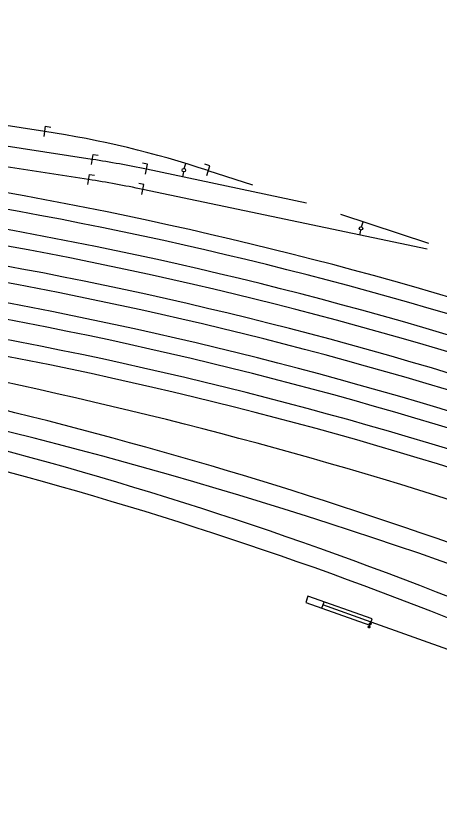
# Model space of a CAD drawing. Extents: x 6540402 to 6566579, y 5525343 to 5532423.
# Drawn here: x 6544239.3 to 6544363.5, y 5526349 to 5526579 of the extents above; entities that cross this region are included whole.
import ezdxf

# ---------------------------------------------------------------- set-up
doc = ezdxf.new("R2010")
doc.units = 0
for name, color, linetype in [('IR_ps_geometria', 7, 'Continuous'), ('T_plan_koziol oporowy', 7, 'Continuous'), ('TOR_PS_OPIS_T-symbole geometrii', 7, 'Continuous'), ('TOR_PS_OPIS_T-ukresy', 7, 'Continuous'), ('TOR_PS_T-tory projektowane', 7, 'Continuous')]:
    doc.layers.add(name, color=color, linetype=linetype)

# ---------------------------------------------------------------- blocks, each defined once
blk = doc.blocks.new('koziol 15+5')
at = {"layer": 'T_plan_koziol oporowy'}
for p, q in [((15, 1), (14.3, 1)), ((15, 1), (15, -1)), ((20, 0), (20, 1)), ((0, 0), (15, 0)), ((15, -1), (14.3, -1))]:
    blk.add_line(p, q, dxfattribs=at)
blk.add_lwpolyline([(20, 1), (0, 1), (0, -1), (20, -1)], close=True, dxfattribs=at)

msp = doc.modelspace()

# ---------------------------------------------------------------- linework, layer by layer
at = {"layer": 'IR_ps_geometria'}
msp.add_lwpolyline([(6544343.11, 5526400.05), (6544343.02, 5526399.82), (6544343.05, 5526399.8), (6544343.08, 5526399.79), (6544343.11, 5526399.77), (6544343.13, 5526399.74), (6544343.15, 5526399.72), (6544343.17, 5526399.69), (6544343.18, 5526399.66), (6544343.19, 5526399.63), (6544343.19, 5526399.59), (6544343.19, 5526399.56), (6544343.19, 5526399.53), (6544343.18, 5526399.5), (6544343.16, 5526399.47), (6544343.15, 5526399.44), (6544343.13, 5526399.41), (6544343.1, 5526399.39), (6544343.08, 5526399.37), (6544343.05, 5526399.36), (6544343.02, 5526399.34), (6544342.99, 5526399.33), (6544342.95, 5526399.33), (6544342.92, 5526399.33), (6544342.89, 5526399.34), (6544342.86, 5526399.34), (6544342.83, 5526399.36), (6544342.8, 5526399.37), (6544342.77, 5526399.39), (6544342.75, 5526399.42), (6544342.73, 5526399.44), (6544342.72, 5526399.47), (6544342.7, 5526399.5), (6544342.7, 5526399.53), (6544342.69, 5526399.57), (6544342.69, 5526399.6), (6544342.7, 5526399.63), (6544342.71, 5526399.66), (6544342.72, 5526399.69), (6544342.73, 5526399.72), (6544342.75, 5526399.75), (6544342.78, 5526399.77), (6544342.8, 5526399.79), (6544342.83, 5526399.81), (6544342.86, 5526399.82), (6544342.89, 5526399.83), (6544342.93, 5526399.83), (6544342.96, 5526399.83), (6544342.99, 5526399.83), (6544343.02, 5526399.82), (6544343.19, 5526400.29), (6544343.16, 5526400.3), (6544343.13, 5526400.32), (6544343.11, 5526400.34), (6544343.08, 5526400.36), (6544343.06, 5526400.39), (6544343.05, 5526400.42), (6544343.03, 5526400.45), (6544343.03, 5526400.48), (6544343.02, 5526400.51), (6544343.02, 5526400.54), (6544343.03, 5526400.58), (6544343.04, 5526400.61), (6544343.05, 5526400.64), (6544343.07, 5526400.67), (6544343.09, 5526400.69), (6544343.11, 5526400.71), (6544343.14, 5526400.73), (6544343.16, 5526400.75), (6544343.19, 5526400.76), (6544343.23, 5526400.77), (6544343.26, 5526400.77), (6544343.29, 5526400.77), (6544343.32, 5526400.77), (6544343.35, 5526400.76), (6544343.38, 5526400.75), (6544343.41, 5526400.73), (6544343.44, 5526400.71), (6544343.46, 5526400.69), (6544343.48, 5526400.66), (6544343.5, 5526400.63), (6544343.51, 5526400.6), (6544343.52, 5526400.57), (6544343.52, 5526400.54), (6544343.52, 5526400.51), (6544343.52, 5526400.47), (6544343.51, 5526400.44), (6544343.5, 5526400.41), (6544343.48, 5526400.38), (6544343.46, 5526400.36), (6544343.43, 5526400.33), (6544343.41, 5526400.31), (6544343.38, 5526400.3), (6544343.35, 5526400.29), (6544343.32, 5526400.28), (6544343.29, 5526400.27), (6544343.25, 5526400.27), (6544343.22, 5526400.28), (6544343.19, 5526400.29)], close=True, dxfattribs=at)
msp.add_lwpolyline([(6544343.11, 5526400.05), (6544343.02, 5526399.82), (6544343.05, 5526399.8), (6544343.08, 5526399.79), (6544343.11, 5526399.77), (6544343.13, 5526399.74), (6544343.15, 5526399.72), (6544343.17, 5526399.69), (6544343.18, 5526399.66), (6544343.19, 5526399.63), (6544343.19, 5526399.59), (6544343.19, 5526399.56), (6544343.19, 5526399.53), (6544343.18, 5526399.5), (6544343.16, 5526399.47), (6544343.15, 5526399.44), (6544343.13, 5526399.41), (6544343.1, 5526399.39), (6544343.08, 5526399.37), (6544343.05, 5526399.36), (6544343.02, 5526399.34), (6544342.99, 5526399.33), (6544342.95, 5526399.33), (6544342.92, 5526399.33), (6544342.89, 5526399.34), (6544342.86, 5526399.34), (6544342.83, 5526399.36), (6544342.8, 5526399.37), (6544342.77, 5526399.39), (6544342.75, 5526399.42), (6544342.73, 5526399.44), (6544342.72, 5526399.47), (6544342.7, 5526399.5), (6544342.7, 5526399.53), (6544342.69, 5526399.57), (6544342.69, 5526399.6), (6544342.7, 5526399.63), (6544342.71, 5526399.66), (6544342.72, 5526399.69), (6544342.73, 5526399.72), (6544342.75, 5526399.75), (6544342.78, 5526399.77), (6544342.8, 5526399.79), (6544342.83, 5526399.81), (6544342.86, 5526399.82), (6544342.89, 5526399.83), (6544342.93, 5526399.83), (6544342.96, 5526399.83), (6544342.99, 5526399.83), (6544343.02, 5526399.82), (6544343.19, 5526400.29), (6544343.16, 5526400.3), (6544343.13, 5526400.32), (6544343.11, 5526400.34), (6544343.08, 5526400.36), (6544343.06, 5526400.39), (6544343.05, 5526400.42), (6544343.03, 5526400.45), (6544343.03, 5526400.48), (6544343.02, 5526400.51), (6544343.02, 5526400.54), (6544343.03, 5526400.58), (6544343.04, 5526400.61), (6544343.05, 5526400.64), (6544343.07, 5526400.67), (6544343.09, 5526400.69), (6544343.11, 5526400.71), (6544343.14, 5526400.73), (6544343.16, 5526400.75), (6544343.19, 5526400.76), (6544343.23, 5526400.77), (6544343.26, 5526400.77), (6544343.29, 5526400.77), (6544343.32, 5526400.77), (6544343.35, 5526400.76), (6544343.38, 5526400.75), (6544343.41, 5526400.73), (6544343.44, 5526400.71), (6544343.46, 5526400.69), (6544343.48, 5526400.66), (6544343.5, 5526400.63), (6544343.51, 5526400.6), (6544343.52, 5526400.57), (6544343.52, 5526400.54), (6544343.52, 5526400.51), (6544343.52, 5526400.47), (6544343.51, 5526400.44), (6544343.5, 5526400.41), (6544343.48, 5526400.38), (6544343.46, 5526400.36), (6544343.43, 5526400.33), (6544343.41, 5526400.31), (6544343.38, 5526400.3), (6544343.35, 5526400.29), (6544343.32, 5526400.28), (6544343.29, 5526400.27), (6544343.25, 5526400.27), (6544343.22, 5526400.28), (6544343.19, 5526400.29)], close=True, dxfattribs=at)
msp.add_lwpolyline([(6544343.11, 5526400.05), (6544343.02, 5526399.82), (6544343.05, 5526399.8), (6544343.08, 5526399.79), (6544343.11, 5526399.77), (6544343.13, 5526399.74), (6544343.15, 5526399.72), (6544343.17, 5526399.69), (6544343.18, 5526399.66), (6544343.19, 5526399.63), (6544343.19, 5526399.59), (6544343.19, 5526399.56), (6544343.19, 5526399.53), (6544343.18, 5526399.5), (6544343.16, 5526399.47), (6544343.15, 5526399.44), (6544343.13, 5526399.41), (6544343.1, 5526399.39), (6544343.08, 5526399.37), (6544343.05, 5526399.36), (6544343.02, 5526399.34), (6544342.99, 5526399.33), (6544342.95, 5526399.33), (6544342.92, 5526399.33), (6544342.89, 5526399.34), (6544342.86, 5526399.34), (6544342.83, 5526399.36), (6544342.8, 5526399.37), (6544342.77, 5526399.39), (6544342.75, 5526399.42), (6544342.73, 5526399.44), (6544342.72, 5526399.47), (6544342.7, 5526399.5), (6544342.7, 5526399.53), (6544342.69, 5526399.57), (6544342.69, 5526399.6), (6544342.7, 5526399.63), (6544342.71, 5526399.66), (6544342.72, 5526399.69), (6544342.73, 5526399.72), (6544342.75, 5526399.75), (6544342.78, 5526399.77), (6544342.8, 5526399.79), (6544342.83, 5526399.81), (6544342.86, 5526399.82), (6544342.89, 5526399.83), (6544342.93, 5526399.83), (6544342.96, 5526399.83), (6544342.99, 5526399.83), (6544343.02, 5526399.82), (6544343.19, 5526400.29), (6544343.16, 5526400.3), (6544343.13, 5526400.32), (6544343.11, 5526400.34), (6544343.08, 5526400.36), (6544343.06, 5526400.39), (6544343.05, 5526400.42), (6544343.03, 5526400.45), (6544343.03, 5526400.48), (6544343.02, 5526400.51), (6544343.02, 5526400.54), (6544343.03, 5526400.58), (6544343.04, 5526400.61), (6544343.05, 5526400.64), (6544343.07, 5526400.67), (6544343.09, 5526400.69), (6544343.11, 5526400.71), (6544343.14, 5526400.73), (6544343.16, 5526400.75), (6544343.19, 5526400.76), (6544343.23, 5526400.77), (6544343.26, 5526400.77), (6544343.29, 5526400.77), (6544343.32, 5526400.77), (6544343.35, 5526400.76), (6544343.38, 5526400.75), (6544343.41, 5526400.73), (6544343.44, 5526400.71), (6544343.46, 5526400.69), (6544343.48, 5526400.66), (6544343.5, 5526400.63), (6544343.51, 5526400.6), (6544343.52, 5526400.57), (6544343.52, 5526400.54), (6544343.52, 5526400.51), (6544343.52, 5526400.47), (6544343.51, 5526400.44), (6544343.5, 5526400.41), (6544343.48, 5526400.38), (6544343.46, 5526400.36), (6544343.43, 5526400.33), (6544343.41, 5526400.31), (6544343.38, 5526400.3), (6544343.35, 5526400.29), (6544343.32, 5526400.28), (6544343.29, 5526400.27), (6544343.25, 5526400.27), (6544343.22, 5526400.28), (6544343.19, 5526400.29)], close=True, dxfattribs=at)
msp.add_lwpolyline([(6544343.11, 5526400.05), (6544343.02, 5526399.82), (6544343.05, 5526399.8), (6544343.08, 5526399.79), (6544343.11, 5526399.77), (6544343.13, 5526399.74), (6544343.15, 5526399.72), (6544343.17, 5526399.69), (6544343.18, 5526399.66), (6544343.19, 5526399.63), (6544343.19, 5526399.59), (6544343.19, 5526399.56), (6544343.19, 5526399.53), (6544343.18, 5526399.5), (6544343.16, 5526399.47), (6544343.15, 5526399.44), (6544343.13, 5526399.41), (6544343.1, 5526399.39), (6544343.08, 5526399.37), (6544343.05, 5526399.36), (6544343.02, 5526399.34), (6544342.99, 5526399.33), (6544342.95, 5526399.33), (6544342.92, 5526399.33), (6544342.89, 5526399.34), (6544342.86, 5526399.34), (6544342.83, 5526399.36), (6544342.8, 5526399.37), (6544342.77, 5526399.39), (6544342.75, 5526399.42), (6544342.73, 5526399.44), (6544342.72, 5526399.47), (6544342.7, 5526399.5), (6544342.7, 5526399.53), (6544342.69, 5526399.57), (6544342.69, 5526399.6), (6544342.7, 5526399.63), (6544342.71, 5526399.66), (6544342.72, 5526399.69), (6544342.73, 5526399.72), (6544342.75, 5526399.75), (6544342.78, 5526399.77), (6544342.8, 5526399.79), (6544342.83, 5526399.81), (6544342.86, 5526399.82), (6544342.89, 5526399.83), (6544342.93, 5526399.83), (6544342.96, 5526399.83), (6544342.99, 5526399.83), (6544343.02, 5526399.82), (6544343.19, 5526400.29), (6544343.16, 5526400.3), (6544343.13, 5526400.32), (6544343.11, 5526400.34), (6544343.08, 5526400.36), (6544343.06, 5526400.39), (6544343.05, 5526400.42), (6544343.03, 5526400.45), (6544343.03, 5526400.48), (6544343.02, 5526400.51), (6544343.02, 5526400.54), (6544343.03, 5526400.58), (6544343.04, 5526400.61), (6544343.05, 5526400.64), (6544343.07, 5526400.67), (6544343.09, 5526400.69), (6544343.11, 5526400.71), (6544343.14, 5526400.73), (6544343.16, 5526400.75), (6544343.19, 5526400.76), (6544343.23, 5526400.77), (6544343.26, 5526400.77), (6544343.29, 5526400.77), (6544343.32, 5526400.77), (6544343.35, 5526400.76), (6544343.38, 5526400.75), (6544343.41, 5526400.73), (6544343.44, 5526400.71), (6544343.46, 5526400.69), (6544343.48, 5526400.66), (6544343.5, 5526400.63), (6544343.51, 5526400.6), (6544343.52, 5526400.57), (6544343.52, 5526400.54), (6544343.52, 5526400.51), (6544343.52, 5526400.47), (6544343.51, 5526400.44), (6544343.5, 5526400.41), (6544343.48, 5526400.38), (6544343.46, 5526400.36), (6544343.43, 5526400.33), (6544343.41, 5526400.31), (6544343.38, 5526400.3), (6544343.35, 5526400.29), (6544343.32, 5526400.28), (6544343.29, 5526400.27), (6544343.25, 5526400.27), (6544343.22, 5526400.28), (6544343.19, 5526400.29)], close=True, dxfattribs=at)
msp.add_lwpolyline([(6544343.11, 5526400.05), (6544343.02, 5526399.82), (6544343.05, 5526399.8), (6544343.08, 5526399.79), (6544343.11, 5526399.77), (6544343.13, 5526399.74), (6544343.15, 5526399.72), (6544343.17, 5526399.69), (6544343.18, 5526399.66), (6544343.19, 5526399.63), (6544343.19, 5526399.59), (6544343.19, 5526399.56), (6544343.19, 5526399.53), (6544343.18, 5526399.5), (6544343.16, 5526399.47), (6544343.15, 5526399.44), (6544343.13, 5526399.41), (6544343.1, 5526399.39), (6544343.08, 5526399.37), (6544343.05, 5526399.36), (6544343.02, 5526399.34), (6544342.99, 5526399.33), (6544342.95, 5526399.33), (6544342.92, 5526399.33), (6544342.89, 5526399.34), (6544342.86, 5526399.34), (6544342.83, 5526399.36), (6544342.8, 5526399.37), (6544342.77, 5526399.39), (6544342.75, 5526399.42), (6544342.73, 5526399.44), (6544342.72, 5526399.47), (6544342.7, 5526399.5), (6544342.7, 5526399.53), (6544342.69, 5526399.57), (6544342.69, 5526399.6), (6544342.7, 5526399.63), (6544342.71, 5526399.66), (6544342.72, 5526399.69), (6544342.73, 5526399.72), (6544342.75, 5526399.75), (6544342.78, 5526399.77), (6544342.8, 5526399.79), (6544342.83, 5526399.81), (6544342.86, 5526399.82), (6544342.89, 5526399.83), (6544342.93, 5526399.83), (6544342.96, 5526399.83), (6544342.99, 5526399.83), (6544343.02, 5526399.82), (6544343.19, 5526400.29), (6544343.16, 5526400.3), (6544343.13, 5526400.32), (6544343.11, 5526400.34), (6544343.08, 5526400.36), (6544343.06, 5526400.39), (6544343.05, 5526400.42), (6544343.03, 5526400.45), (6544343.03, 5526400.48), (6544343.02, 5526400.51), (6544343.02, 5526400.54), (6544343.03, 5526400.58), (6544343.04, 5526400.61), (6544343.05, 5526400.64), (6544343.07, 5526400.67), (6544343.09, 5526400.69), (6544343.11, 5526400.71), (6544343.14, 5526400.73), (6544343.16, 5526400.75), (6544343.19, 5526400.76), (6544343.23, 5526400.77), (6544343.26, 5526400.77), (6544343.29, 5526400.77), (6544343.32, 5526400.77), (6544343.35, 5526400.76), (6544343.38, 5526400.75), (6544343.41, 5526400.73), (6544343.44, 5526400.71), (6544343.46, 5526400.69), (6544343.48, 5526400.66), (6544343.5, 5526400.63), (6544343.51, 5526400.6), (6544343.52, 5526400.57), (6544343.52, 5526400.54), (6544343.52, 5526400.51), (6544343.52, 5526400.47), (6544343.51, 5526400.44), (6544343.5, 5526400.41), (6544343.48, 5526400.38), (6544343.46, 5526400.36), (6544343.43, 5526400.33), (6544343.41, 5526400.31), (6544343.38, 5526400.3), (6544343.35, 5526400.29), (6544343.32, 5526400.28), (6544343.29, 5526400.27), (6544343.25, 5526400.27), (6544343.22, 5526400.28), (6544343.19, 5526400.29)], close=True, dxfattribs=at)
at = {"layer": 'TOR_PS_OPIS_T-symbole geometrii'}
for p, q in [((6544247.63, 5526543.54), (6544248.09, 5526546.51)), ((6544248.09, 5526546.51), (6544249.57, 5526546.28)), ((6544261.54, 5526535.31), (6544262, 5526538.28)), ((6544262, 5526538.28), (6544263.48, 5526538.05)), ((6544277.96, 5526535.36), (6544276.49, 5526535.67)), ((6544277.33, 5526532.43), (6544277.96, 5526535.36)), ((6544296.25, 5526534.92), (6544294.82, 5526535.39)), ((6544295.31, 5526532.07), (6544296.25, 5526534.92)), ((6544260.46, 5526529.41), (6544260.92, 5526532.37)), ((6544260.92, 5526532.37), (6544262.4, 5526532.15)), ((6544276.88, 5526529.46), (6544275.41, 5526529.77)), ((6544276.25, 5526526.52), (6544276.88, 5526529.46))]:
    msp.add_line(p, q, dxfattribs=at)
at = {"layer": 'TOR_PS_OPIS_T-ukresy'}
for p, q in [((6544288.76, 5526534.12), (6544289.2, 5526535.58)), ((6544288.51, 5526533.16), (6544288.2, 5526531.67)), ((6544340.71, 5526517.02), (6544341.21, 5526518.52)), ((6544340.45, 5526516.06), (6544340.14, 5526514.59))]:
    msp.add_line(p, q, dxfattribs=at)
for centre in [(6544288.62, 5526533.64), (6544340.56, 5526516.55)]:
    msp.add_circle(centre, 0.5, dxfattribs=at)
at = {"layer": 'TOR_PS_T-tory projektowane'}
for p, q in [((6544247.86, 5526545.02), (6544029.02, 5526578.97)), ((6544261.77, 5526536.79), (6544011.21, 5526575.66)), ((6544260.69, 5526530.89), (6544060.91, 5526561.88)), ((6544324.58, 5526524), (6544277.64, 5526533.89)), ((6544308.8, 5526529.2), (6544295.78, 5526533.49)), ((6544359.93, 5526510.42), (6544276.56, 5526527.99)), ((6544334.58, 5526520.71), (6544360.41, 5526512.19)), ((6544367.45, 5526392.48), (6544343.52, 5526401.02))]:
    msp.add_line(p, q, dxfattribs=at)
for centre, radius, start, end in [((6544201.87, 5526248.57), 300, 71.7595, 81.1823), ((6544215.78, 5526240.34), 300, 78.0997, 81.1823), ((6544026.29, 5525345.58), 1200, 62.24473, 81.13225), ((6544214.7, 5526234.44), 300, 78.0997, 81.1823), ((6544024.77, 5525341.01), 1200, 62.24473, 81.13225), ((6544022.93, 5525335.43), 1200, 62.24473, 81.13225), ((6544021.41, 5525330.86), 1200, 62.24473, 81.13225), ((6544019.56, 5525325.27), 1200, 62.24473, 81.13225), ((6544018.05, 5525320.7), 1200, 62.24473, 81.13225), ((6544016.2, 5525315.12), 1200, 62.24473, 81.13225), ((6544014.69, 5525310.55), 1200, 62.24473, 81.13225), ((6544012.84, 5525304.97), 1200, 62.24473, 81.13225), ((6544009.48, 5525300.68), 1200, 62.24473, 81.13225), ((6543885.39, 5525050.22), 1450, 63.60198, 81.13225), ((6543926.13, 5525292.08), 1200, 65.17038, 81.13225), ((6543901.07, 5525103.88), 1400, 65.85399, 78.88135), ((6543943.82, 5525102.27), 1400, 64.49563, 78.88135), ((6543924.44, 5525286.47), 1200, 65.17038, 81.13225)]:
    msp.add_arc(centre, radius, start, end, dxfattribs=at)

# ---------------------------------------------------------------- block references
at = {"layer": 'T_plan_koziol oporowy', "rotation": 160.3687133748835}
msp.add_blockref('koziol 15+5', (6544343.52, 5526401.02), dxfattribs=at)

doc.saveas('drawing.dxf')
